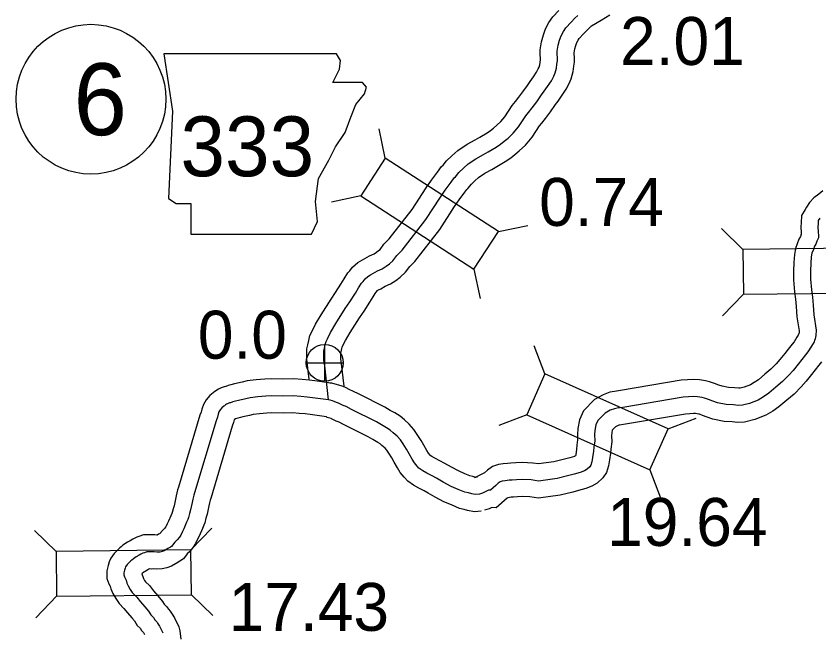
# Model space of a CAD drawing. Extents: x 31699 to 244310, y -8841 to 11474.
# Drawn here: x 146752.4 to 147224, y -4523 to -4160.6 of the extents above; entities that cross this region are included whole.
import ezdxf

# ---------------------------------------------------------------- set-up
doc = ezdxf.new("R2010")
doc.units = 0
for name, color, linetype in [('B_Logo', 7, 'Continuous'), ('G-ANNO-TEXT', 7, 'Continuous'), ('Level 21', 7, 'Continuous'), ('Level 55', 7, 'Continuous'), ('R_Border Notes', 7, 'Continuous'), ('R_XS_EARTHWORK_STAGE1', 7, 'Continuous'), ('R_XS_EARTHWORK_STAGE2', 7, 'Continuous'), ('S_WALL', 7, 'Continuous'), ('S_WALL_ANNOT', 7, 'Continuous')]:
    doc.layers.add(name, color=color, linetype=linetype)

msp = doc.modelspace()

# ---------------------------------------------------------------- linework, layer by layer
at = {"layer": 'B_Logo'}
for points in [[(146936.01, -4386.17), (146933.71, -4366.14), (146933.27, -4363.06), (146933.19, -4361.66), (146933.15, -4358.32), (146933.2, -4357.38), (146933.52, -4355.77), (146934.02, -4353.49), (146934.47, -4351.75), (146935.25, -4350.14), (146937.14, -4346.44), (146940.15, -4341.32), (146945.78, -4332.43), (146948.47, -4328.52), (146951.68, -4323.34), (146953.58, -4320.31), (146955.28, -4317.55), (146956.2, -4316.53), (146957.39, -4314.92), (146958.97, -4313.56), (146960.63, -4312.54), (146961.95, -4311.92), (146964.67, -4310.35), (146967.52, -4309.05), (146969.71, -4307.62), (146971.69, -4306.2), (146973.67, -4304.37), (146976.04, -4301.2), (146979.13, -4298.09), (146993.13, -4280.14), (147001.65, -4267.01), (147004.53, -4262.83), (147007.88, -4258.18), (147009.79, -4255.68), (147010.51, -4255), (147012.55, -4252.51), (147015.12, -4250), (147017.96, -4247.5), (147022.53, -4244.44), (147026.97, -4241.98), (147029.75, -4240.41), (147034.39, -4237.62), (147037.04, -4235.85), (147039.15, -4234.15), (147041.4, -4232.32), (147044.43, -4229.48), (147047.52, -4225.77), (147051.78, -4219.17), (147053.43, -4217.21), (147055.6, -4214.51), (147058.22, -4211.07), (147061.04, -4206.96), (147062.55, -4204.73), (147064.59, -4201.97), (147066.82, -4198.6), (147068.19, -4195.91), (147069.03, -4194.03), (147069.86, -4191.14), (147070.1, -4188.94), (147070.35, -4186.93), (147070.4, -4185.25), (147070.23, -4182.85), (147070.28, -4181.31), (147070.77, -4177.76), (147071.67, -4174.68), (147072.58, -4172.19), (147073.88, -4169.64), (147075.39, -4167.48), (147078.49, -4164.23), (147080.66, -4161.87), (147082.44, -4160.18)], [(147224.47, -4279.25), (147223.62, -4280.73), (147223.51, -4282.61), (147223.39, -4284.41), (147223.56, -4287.29), (147223.66, -4289.76), (147223.67, -4290.96), (147222.76, -4292.91), (147222.18, -4294.52), (147221.33, -4295.87), (147220.75, -4297.68), (147219.91, -4299.97), (147219.47, -4302.11), (147219.18, -4305.86), (147219.03, -4310.34), (147219.09, -4315.15), (147219.56, -4321.5), (147220.15, -4325.77), (147220.54, -4330.45), (147221, -4336.13), (147222.38, -4345.07), (147222.21, -4348.22), (147221.7, -4350.16), (147221.31, -4351.23), (147221.12, -4352.04), (147219.55, -4354.53), (147217.46, -4357.83), (147216.01, -4359.59), (147213.91, -4362.35), (147211.8, -4365.05), (147208.78, -4368.76), (147206.28, -4371.66), (147202.59, -4375.38), (147198.69, -4378.64), (147194.46, -4382.23), (147191.42, -4384.27), (147188.37, -4386.18), (147183.26, -4388.17), (147179, -4389.29), (147176.6, -4389.32), (147173.73, -4389.08), (147169.52, -4388.86), (147164.38, -4387.79), (147161.7, -4386.81), (147159.08, -4385.84), (147156.8, -4385), (147155.47, -4384.68), (147152.73, -4384.24), (147150.46, -4384.07), (147147.46, -4384.23), (147144.32, -4384.47), (147108.84, -4390.56), (147105.38, -4391), (147103.84, -4391.28), (147101.45, -4392.18), (147098.34, -4393.89), (147094.19, -4398.21), (147093.02, -4400.83), (147092.39, -4404.18), (147092.22, -4406.66), (147092.26, -4410.14), (147091.77, -4413.95), (147091.53, -4416.16), (147091.04, -4419.91), (147090.61, -4422.59), (147090.03, -4424.47), (147089.44, -4425.35), (147087.85, -4426.83), (147086.2, -4427.72), (147083.74, -4428.75), (147080.22, -4429.73), (147077.02, -4430.57), (147070.17, -4432.25), (147059.25, -4433.78), (147055.04, -4433.16), (147049.63, -4432.95), (147046.37, -4433.06), (147043.83, -4433.22), (147042.1, -4433.37), (147039.7, -4433.67), (147037.91, -4433.89), (147036.84, -4434.23), (147035.58, -4435.12), (147034.13, -4436.47), (147031.03, -4439.18), (147029.83, -4439.06), (147026.45, -4440.84), (147024.52, -4441.46)], [(146936.01, -4386.17), (146926.59, -4384.87), (146923.45, -4384.44), (146919.64, -4384.08), (146915.24, -4383.73), (146909.17, -4383.87), (146902.43, -4383.81), (146899.09, -4383.91), (146894.43, -4384.3), (146889.97, -4384.82), (146887.37, -4385.45), (146883.11, -4386.37), (146881.38, -4386.86), (146879.79, -4387.34), (146878.33, -4387.76), (146877.86, -4387.9), (146876.67, -4388.38), (146876, -4388.65), (146875.47, -4389), (146875.28, -4389.26), (146874.75, -4389.61), (146874.42, -4389.81), (146873.29, -4390.69), (146872.31, -4391.91), (146871.59, -4393.12), (146871.07, -4394.46), (146870.62, -4396.34), (146869.85, -4398.35), (146857.27, -4440.75), (146856.75, -4442.03), (146856.18, -4444.51), (146855.8, -4446.45), (146854.92, -4450.74), (146854.28, -4452.89), (146853.64, -4455.24), (146853.25, -4456.31), (146852.6, -4457.99), (146850.98, -4461.82), (146850.07, -4463.44), (146849.09, -4465.65), (146848.31, -4466.8), (146847.12, -4468.35), (146845.67, -4469.7), (146843.63, -4472.2), (146843.1, -4472.61), (146841.58, -4473.49), (146841.05, -4473.77), (146839.39, -4474.79), (146838.2, -4475.2), (146836.93, -4475.49), (146835, -4475.57), (146833.53, -4475.46), (146832.2, -4475.47), (146831.26, -4475.42), (146830.2, -4475.43), (146829.13, -4475.44), (146827.8, -4475.92), (146826.94, -4476.2), (146825.68, -4476.75), (146824.62, -4477.43), (146823.03, -4478.32), (146821.31, -4479.47), (146820.38, -4480.29), (146819.79, -4480.7), (146818.99, -4481.51), (146817.74, -4482.79), (146816.76, -4484.21), (146816.43, -4484.88), (146816.05, -4486.09), (146815.67, -4487.7), (146815.68, -4488.97), (146816.16, -4490.16), (146816.98, -4491.96), (146817.54, -4493.76), (146818.22, -4495.42), (146819.45, -4497.55), (146820.67, -4499.34), (146823.24, -4501.92), (146825.54, -4504.77), (146828.11, -4507.61), (146830.21, -4510.26), (146831.5, -4512.39), (146833.05, -4513.91), (146834, -4515.37), (146835.08, -4516.49), (146835.56, -4517.22), (146836.65, -4519.08), (146837.47, -4520.61), (146837.88, -4521.41), (146838.56, -4523.07)], [(147024.52, -4441.46), (147021.99, -4441.76), (147020.05, -4441.38), (147018.11, -4440.8), (147015.9, -4440.29), (147012.01, -4438.66), (147007.99, -4436.9), (147003.36, -4434.48), (146999.33, -4432.19), (146996.71, -4430.68), (146993.76, -4429.24), (146991.27, -4427.8), (146989.05, -4426.29), (146987.97, -4425.09), (146986.34, -4423.04), (146985.12, -4420.98), (146983.21, -4417.73), (146981.71, -4415), (146979.74, -4411.95), (146978.11, -4409.56), (146976.29, -4407.44), (146973.93, -4405.4), (146972.18, -4403.81), (146969.89, -4402.5), (146967, -4400.86), (146964.11, -4399.09), (146949.35, -4391.7), (146946.2, -4390.06), (146944.45, -4389.42), (146941.84, -4388.04), (146940.63, -4387.59), (146939.16, -4387.14), (146938.35, -4386.68), (146936.88, -4386.22), (146936.01, -4386.17)]]:
    msp.add_lwpolyline(points, dxfattribs=at)
at = {"layer": 'G-ANNO-TEXT'}
msp.add_lwpolyline([(146839.17, -4182.69), (146844.24, -4216.53), (146841.99, -4267.85), (146846.5, -4270.67), (146854.96, -4270.67), (146854.96, -4288.71), (146926.01, -4288.71), (146929.39, -4281.38), (146928.27, -4269.54), (146929.96, -4256), (146936.16, -4245.29), (146940.11, -4237.39), (146945.75, -4228.94), (146949.13, -4219.91), (146951.95, -4212.58), (146957.03, -4206.38), (146958.16, -4202.43), (146955.9, -4199.61), (146938.42, -4199.61), (146942.36, -4191.72), (146942.93, -4186.64), (146940.59, -4182.74)], close=True, dxfattribs=at)
at = {"layer": 'Level 21'}
for p, q in [((146933.68, -4375.17), (146933.68, -4353.5)), ((146922.85, -4364.33), (146944.51, -4364.33))]:
    msp.add_line(p, q, dxfattribs=at)
msp.add_circle((146933.68, -4364.33), 10.83, dxfattribs=at)
at = {"layer": 'Level 55'}
for points in [[(146937.38, -4376.26), (146927.95, -4374.96), (146924.6, -4374.5), (146920.51, -4374.12), (146915.52, -4373.72), (146909.1, -4373.86), (146902.31, -4373.81), (146898.52, -4373.93), (146893.44, -4374.35), (146888.2, -4374.96), (146885.14, -4375.7), (146880.7, -4376.66), (146878.57, -4377.26), (146876.96, -4377.75), (146875.52, -4378.16), (146874.55, -4378.45), (146872.88, -4379.12), (146871.35, -4379.76), (146868.5, -4381.59), (146868.24, -4381.94), (146866.24, -4383.52), (146864.08, -4386.17), (146862.56, -4388.74), (146861.49, -4391.5), (146861.05, -4393.37), (146860.37, -4395.13), (146847.82, -4437.44), (146847.19, -4439.01), (146846.4, -4442.43), (146846, -4444.49), (146845.21, -4448.3), (146844.66, -4450.14), (146844.1, -4452.22), (146843.88, -4452.82), (146843.33, -4454.24), (146842, -4457.39), (146841.12, -4458.95), (146840.32, -4460.77), (146840.2, -4460.93), (146839.68, -4461.61), (146838.36, -4462.85), (146836.88, -4464.66), (146836.77, -4464.72), (146836.13, -4465.06), (146835.33, -4465.55), (146835.17, -4465.56), (146833.87, -4465.45), (146832.44, -4465.47), (146831.51, -4465.41), (146830.08, -4465.43), (146827.31, -4465.46), (146824.56, -4466.46), (146823.4, -4466.83), (146820.95, -4467.9), (146819.47, -4468.85), (146817.79, -4469.79), (146815.19, -4471.54), (146814.23, -4472.38), (146813.32, -4473.01), (146811.83, -4474.53), (146810, -4476.4), (146808.1, -4479.14), (146807.12, -4481.16), (146806.4, -4483.41), (146805.65, -4486.59), (146805.7, -4490.96), (146806.97, -4494.11), (146807.62, -4495.53), (146808.12, -4497.15), (146809.23, -4499.85), (146810.98, -4502.87), (146812.93, -4505.74), (146815.78, -4508.61), (146817.93, -4511.27), (146820.47, -4514.07), (146821.98, -4515.99), (146823.61, -4518.66), (146825.27, -4520.29), (146826.14, -4521.62), (146827.18, -4522.7), (146827.92, -4523.97)], [(146934.65, -4396.07), (146925.23, -4394.78), (146922.3, -4394.37), (146918.78, -4394.04), (146914.95, -4393.74), (146909.24, -4393.87), (146902.54, -4393.81), (146899.67, -4393.9), (146895.42, -4394.25), (146891.73, -4394.68), (146889.61, -4395.2), (146885.53, -4396.08), (146884.2, -4396.45), (146882.62, -4396.93), (146881.22, -4397.33), (146880.56, -4397.75), (146880.2, -4399.3), (146879.32, -4401.58), (146866.72, -4444.07), (146866.32, -4445.05), (146865.97, -4446.59), (146865.61, -4448.42), (146864.63, -4453.19), (146863.9, -4455.64), (146863.18, -4458.25), (146862.62, -4459.81), (146861.88, -4461.74), (146859.97, -4466.25), (146859.02, -4467.92), (146857.87, -4470.54), (146856.41, -4472.66), (146854.56, -4475.09), (146852.99, -4476.55), (146850.65, -4479.42), (146848.69, -4480.93), (146846.39, -4482.27), (146845.97, -4482.48), (146843.71, -4483.88), (146840.93, -4484.84), (146838.26, -4485.44), (146834.83, -4485.59), (146833.19, -4485.46), (146831.95, -4485.48), (146831.02, -4485.42), (146830.93, -4485.42), (146830.47, -4485.57), (146830.41, -4485.6), (146829.76, -4486.01), (146828.26, -4486.85), (146827.42, -4487.41), (146826.53, -4488.2), (146826.33, -4488.33), (146826.96, -4490.37), (146827.22, -4491), (146827.92, -4492.23), (146828.41, -4492.94), (146830.69, -4495.23), (146833.15, -4498.27), (146835.75, -4501.15), (146838.43, -4504.54), (146839.39, -4506.12), (146840.83, -4507.53), (146841.87, -4509.12), (146842.95, -4510.25), (146844.07, -4511.97), (146845.37, -4514.2), (146846.32, -4515.97), (146846.96, -4517.21), (146847.92, -4519.53), (146848.68, -4521.74)], [(146848.68, -4521.74), (146849.16, -4526.76)]]:
    msp.add_lwpolyline(points, dxfattribs=at)
at = {"layer": 'R_Border Notes'}
msp.add_circle((146796.39, -4209.45), 44, dxfattribs=at)
at = {"layer": 'R_XS_EARTHWORK_STAGE1'}
for p, q in [((146969.29, -4244.13), (146965.61, -4226.92)), ((146954.92, -4266.28), (146937.71, -4269.95)), ((147035.74, -4287.22), (147052.95, -4283.55)), ((147179.28, -4297.67), (147166.69, -4285.38)), ((147021.37, -4309.37), (147025.05, -4326.58)), ((147179.59, -4324.07), (147167.29, -4336.66)), ((147063.08, -4370.76), (147056.78, -4354.32)), ((147052.32, -4394.86), (147035.88, -4401.16)), ((147135.4, -4403.04), (147151.84, -4396.75)), ((147124.64, -4427.15), (147130.93, -4443.58)), ((146775.91, -4475.1), (146763.32, -4462.8)), ((146855.11, -4474.16), (146867.41, -4461.57)), ((146776.22, -4501.5), (146763.93, -4514.09)), ((146855.42, -4500.56), (146868.01, -4512.86))]:
    msp.add_line(p, q, dxfattribs=at)
for points in [[(147035.74, -4287.22), (146969.29, -4244.13), (146954.92, -4266.28), (147021.37, -4309.37)], [(147179.59, -4324.07), (147258.78, -4323.14), (147258.47, -4296.74), (147179.28, -4297.67)], [(147052.32, -4394.86), (147124.64, -4427.15), (147135.4, -4403.04), (147063.08, -4370.76)], [(146776.22, -4501.5), (146855.42, -4500.56), (146855.11, -4474.16), (146775.91, -4475.1)]]:
    msp.add_lwpolyline(points, close=True, dxfattribs=at)
at = {"layer": 'R_XS_EARTHWORK_STAGE2'}
for points in [[(146924.53, -4373.9), (146923.79, -4367.41), (146923.31, -4364.07), (146923.19, -4362.02), (146923.14, -4358.08), (146923.26, -4356.12), (146923.73, -4353.73), (146924.3, -4351.17), (146925.03, -4348.3), (146926.3, -4345.68), (146928.37, -4341.62), (146931.62, -4336.11), (146937.44, -4326.92), (146940.1, -4323.06), (146943.19, -4318.05), (146945.09, -4315.03), (146947.26, -4311.51), (146948.44, -4310.2), (146950, -4308.08), (146953.06, -4305.46), (146955.88, -4303.72), (146957.34, -4303.04), (146960.08, -4301.46), (146962.68, -4300.27), (146964.05, -4299.37), (146965.36, -4298.43), (146966.21, -4297.65), (146968.45, -4294.65), (146971.62, -4291.46), (146984.98, -4274.34), (146993.34, -4261.44), (146996.36, -4257.07), (146999.85, -4252.22), (147002.35, -4248.94), (147003.2, -4248.15), (147005.17, -4245.74), (147008.32, -4242.67), (147011.84, -4239.56), (147017.31, -4235.89), (147022.09, -4233.25), (147024.72, -4231.77), (147029.03, -4229.17), (147031.12, -4227.77), (147032.86, -4226.38), (147034.81, -4224.79), (147037.15, -4222.6), (147039.45, -4219.83), (147043.72, -4213.22), (147045.7, -4210.86), (147047.73, -4208.34), (147050.12, -4205.2), (147052.78, -4201.32), (147054.39, -4198.96), (147056.39, -4196.24), (147058.16, -4193.56), (147059.16, -4191.59), (147059.62, -4190.58), (147060.02, -4189.2), (147060.17, -4187.79), (147060.37, -4186.18), (147060.39, -4185.45), (147060.22, -4183.03), (147060.3, -4180.46), (147060.97, -4175.67), (147062.16, -4171.57), (147063.39, -4168.19), (147065.29, -4164.47), (147067.63, -4161.12), (147071.19, -4157.4)], [(146945.15, -4378.07), (146943.63, -4364.86), (146943.23, -4362.06), (146943.18, -4361.31), (146943.15, -4358.61), (146943.31, -4357.82), (146943.75, -4355.82), (146943.91, -4355.2), (146944.21, -4354.59), (146945.91, -4351.25), (146948.69, -4346.53), (146954.13, -4337.94), (146956.85, -4333.99), (146960.17, -4328.62), (146962.07, -4325.59), (146963.31, -4323.59), (146963.96, -4322.87), (146964.77, -4321.76), (146964.88, -4321.66), (146965.38, -4321.36), (146966.57, -4320.8), (146969.26, -4319.25), (146972.36, -4317.83), (146975.37, -4315.87), (146978.03, -4313.96), (146981.13, -4311.09), (146983.62, -4307.75), (146986.65, -4304.72), (147001.28, -4285.95), (147009.96, -4272.57), (147012.71, -4268.59), (147015.92, -4264.13), (147017.22, -4262.42), (147017.83, -4261.86), (147019.94, -4259.28), (147021.92, -4257.34), (147024.08, -4255.44), (147027.74, -4252.98), (147031.85, -4250.71), (147034.79, -4249.05), (147039.75, -4246.06), (147042.95, -4243.92), (147045.44, -4241.93), (147047.98, -4239.86), (147051.72, -4236.35), (147055.6, -4231.7), (147059.84, -4225.12), (147061.15, -4223.56), (147063.47, -4220.68), (147066.33, -4216.94), (147069.31, -4212.59), (147070.72, -4210.51), (147072.79, -4207.7), (147075.47, -4203.64), (147077.21, -4200.23), (147078.44, -4197.48), (147079.71, -4193.09), (147080.04, -4190.08), (147080.33, -4187.67), (147080.4, -4185.06), (147080.24, -4182.67), (147080.26, -4182.16), (147080.58, -4179.86), (147081.18, -4177.79), (147081.76, -4176.19), (147082.47, -4174.8), (147083.15, -4173.83), (147085.78, -4171.07), (147087.79, -4168.89), (147089.28, -4167.48), (147090.47, -4166.37), (147096.14, -4162.92), (147101.14, -4159.84)], [(147226.2, -4263.31), (147223.95, -4265.18), (147220.95, -4267.32), (147218.41, -4270.19), (147216.67, -4272.82), (147215.86, -4274.17), (147213.77, -4277.79), (147213.52, -4282), (147213.38, -4284.4), (147213.57, -4287.77), (147213.61, -4288.8), (147213.14, -4290.1), (147212.19, -4291.61), (147211.29, -4294.43), (147210.27, -4297.22), (147209.55, -4300.71), (147209.19, -4305.31), (147209.03, -4310.23), (147209.09, -4315.59), (147209.61, -4322.55), (147210.2, -4326.86), (147210.57, -4331.27), (147211.06, -4337.3), (147212.34, -4345.58), (147212.28, -4346.67), (147212.14, -4347.19), (147211.85, -4347.99), (147211.1, -4349.18), (147209.35, -4351.95), (147208.17, -4353.38), (147205.98, -4356.25), (147203.98, -4358.82), (147201.11, -4362.34), (147198.93, -4364.87), (147195.82, -4368.01), (147192.25, -4370.99), (147188.42, -4374.24), (147185.98, -4375.88), (147183.86, -4377.2), (147180.16, -4378.65), (147177.65, -4379.31), (147176.95, -4379.31), (147174.4, -4379.11), (147170.82, -4378.92), (147167.12, -4378.14), (147165.15, -4377.43), (147162.56, -4376.47), (147159.71, -4375.41), (147157.42, -4374.86), (147153.9, -4374.3), (147150.56, -4374.05), (147146.8, -4374.26), (147143.1, -4374.53), (147107.36, -4380.66), (147103.83, -4381.11), (147101.15, -4381.61), (147097.27, -4383.07), (147092.19, -4385.85), (147085.77, -4392.55), (147083.41, -4397.83), (147082.45, -4402.91), (147082.21, -4406.37), (147082.25, -4409.56), (147081.84, -4412.78), (147081.6, -4414.97), (147081.15, -4418.46), (147081.05, -4419.04), (147080.46, -4419.29), (147077.61, -4420.07), (147074.56, -4420.88), (147068.28, -4422.42), (147059.29, -4423.68), (147055.96, -4423.19), (147049.67, -4422.95), (147045.89, -4423.07), (147043.07, -4423.25), (147041.05, -4423.43), (147038.48, -4423.74), (147035.73, -4424.08), (147032.32, -4425.19), (147029.27, -4427.33), (147027.49, -4428.99), (147022.55, -4431.59), (147021.44, -4431.95)], [(147225.57, -4363.71), (147223.85, -4365.79), (147221.83, -4368.45), (147219.62, -4371.28), (147216.45, -4375.18), (147213.62, -4378.46), (147209.35, -4382.76), (147205.13, -4386.29), (147200.5, -4390.22), (147196.86, -4392.66), (147192.88, -4395.15), (147186.36, -4397.7), (147180.35, -4399.28), (147176.25, -4399.32), (147173.06, -4399.06), (147168.23, -4398.81), (147161.63, -4397.43), (147158.24, -4396.2), (147155.6, -4395.22), (147153.9, -4394.58), (147153.52, -4394.49), (147151.55, -4394.18), (147150.35, -4394.09), (147148.11, -4394.21), (147145.55, -4394.41), (147110.32, -4400.45), (147106.92, -4400.88), (147106.53, -4400.95), (147105.63, -4401.29), (147104.49, -4401.92), (147102.62, -4403.86), (147102.33, -4405.45), (147102.22, -4406.95), (147102.27, -4410.71), (147101.7, -4415.13), (147101.46, -4417.35), (147100.94, -4421.36), (147100.37, -4424.87), (147099.15, -4428.83), (147097.1, -4431.86), (147093.74, -4435.03), (147090.5, -4436.76), (147087.02, -4438.22), (147082.82, -4439.38), (147079.49, -4440.26), (147072.06, -4442.08), (147059.21, -4443.88), (147054.12, -4443.13), (147049.6, -4442.96), (147046.85, -4443.05), (147044.6, -4443.19), (147043.15, -4443.32), (147041.2, -4443.56), (147040.83, -4443.9), (147034.35, -4449.56), (147031.82, -4449.31), (147030.34, -4450.09), (147027.6, -4450.98)], [(147023.36, -4431.53), (147022.39, -4431.64), (147020.67, -4431.13), (147018.98, -4430.74), (147015.95, -4429.47), (147012.31, -4427.88), (147008.15, -4425.7), (147004.3, -4423.51), (147001.4, -4421.84), (146998.46, -4420.41), (146996.6, -4419.33), (146995.66, -4418.69), (146995.6, -4418.62), (146994.6, -4417.36), (146993.73, -4415.9), (146991.91, -4412.79), (146990.31, -4409.87), (146988.08, -4406.42), (146986.06, -4403.46), (146983.39, -4400.36), (146980.56, -4397.91), (146978.09, -4395.67), (146974.85, -4393.81), (146972.09, -4392.25), (146968.98, -4390.34), (146953.89, -4382.79), (146950.26, -4380.91), (146948.54, -4380.27), (146945.94, -4378.9), (146943.86, -4378.12), (146937.82, -4376.26), (146936.67, -4376.19)], [(147025.68, -4451.39), (147021.6, -4451.87), (147017.65, -4451.1), (147015.55, -4450.47), (147012.82, -4449.84), (147008.08, -4447.86), (147003.66, -4445.93), (146998.56, -4443.26), (146994.36, -4440.86), (146992.02, -4439.52), (146989.05, -4438.07), (146985.94, -4436.26), (146982.44, -4433.88), (146980.34, -4431.56), (146978.09, -4428.72), (146976.51, -4426.06), (146974.52, -4422.67), (146973.12, -4420.13), (146971.41, -4417.48), (146970.17, -4415.66), (146969.19, -4414.52), (146967.3, -4412.88), (146966.27, -4411.95), (146964.93, -4411.18), (146961.92, -4409.47), (146959.25, -4407.84), (146944.81, -4400.61), (146942.14, -4399.22), (146940.37, -4398.56), (146937.73, -4397.18), (146937.4, -4397.06), (146935.17, -4396.37), (146934.7, -4396.1)]]:
    msp.add_lwpolyline(points, dxfattribs=at)

# ---------------------------------------------------------------- texts
at = {"layer": 'G-ANNO-TEXT'}
msp.add_text('333', height=35.2, dxfattribs=at).set_placement((146848.95, -4254.73))
at = {"layer": 'R_Border Notes'}
msp.add_text('6', height=42.24, dxfattribs=at).set_placement((146786.16, -4230.57))
at = {"layer": 'S_WALL'}
for s, p in [('0.74', (147059.65, -4283.87)), ('19.64', (147099.56, -4471.9)), ('17.43', (146877.25, -4521.8))]:
    msp.add_text(s, height=28.16, dxfattribs=at).set_placement(p)
at = {"layer": 'S_WALL_ANNOT'}
for s, p in [('2.01', (147107.17, -4189.32)), ('0.0', (146859.16, -4361.91))]:
    msp.add_text(s, height=28.16, dxfattribs=at).set_placement(p)

doc.saveas('drawing.dxf')
